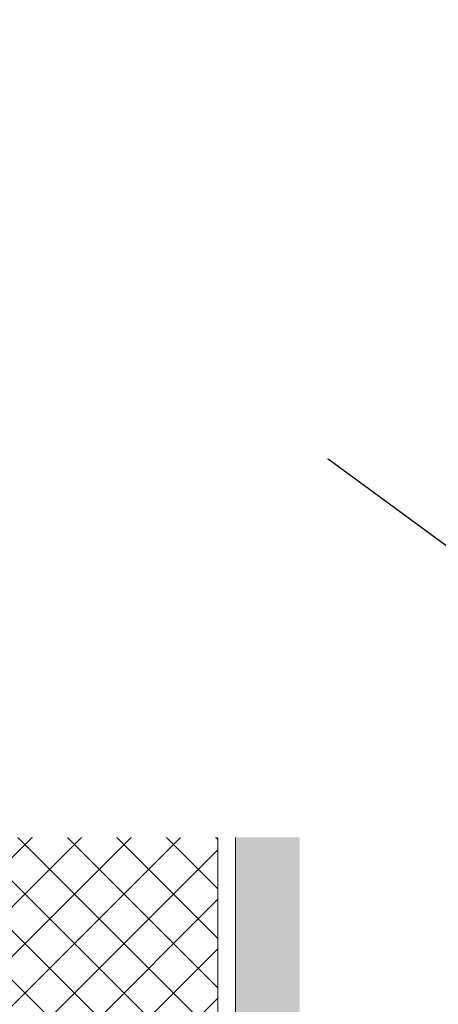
# Model space of a CAD drawing. Header units: millimetres. Extents: x -57162 to 485422, y -209335 to -9481.
# Tile 483 of 656: x 71589 to 71948, y -23025 to -22181. Entities that reach past the tile are written whole.
import ezdxf
from ezdxf import colors
from ezdxf.entities.mleader import LeaderData, LeaderLine
from ezdxf.math import Vec2, Vec3

# ---------------------------------------------------------------- set-up
doc = ezdxf.new("R2010")
doc.units = ezdxf.units.MM
doc.linetypes.add('DASHDOT', pattern=[25.4, 12.7, -6.35, 0, -6.35])
doc.layers.get('Defpoints').update_dxf_attribs({"color": 31})
for name, color, linetype, lineweight in [('dim_light', 12, 'Continuous', 9), ('dim_pot', 128, 'Continuous', 9), ('Марки дверей', 7, 'Continuous', 9), ('Общие ребра', 7, 'Continuous', 5), ('Стены', 7, 'Continuous', 5)]:
    doc.layers.add(name, color=color, linetype=linetype, lineweight=lineweight)
doc.layers.add('dim_razv', color=7, linetype='DASHDOT', lineweight=9, true_color=0x183018)
doc.layers.add('EOM vinoski', color=7, linetype='Continuous', lineweight=5, true_color=0x423200)
doc.styles.add('fl_iso paper', font='isocpeur.ttf', dxfattribs={"width": 0.8, "oblique": 10})
doc.styles.add('In tre', font='isocpeur.ttf', dxfattribs={"width": 0.8, "oblique": 10})
doc.dimstyles.new('In tre 1_75', dxfattribs={"dimtxt": 220, "dimasz": 120, "dimexe": 60, "dimexo": 10, "dimgap": 50, "dimtad": 1, "dimdec": 0, "dimrnd": 5, "dimzin": 0, "dimdsep": 46, "dimtxsty": 'fl_iso paper', "dimblk": 'ARCHTICK', "dimcen": 0, "dimdle": 60, "dimadec": 0, "dimazin": 0, "dimtfac": 1, "dimtdec": 0, "dimtofl": 0, "dimtmove": 1, "dimatfit": 1, "dimfxl": 1, "dimtfill": 1, "dimtolj": 1, "dimtzin": 0, "dimarcsym": 1})

# ---------------------------------------------------------------- blocks, each defined once
blk = doc.blocks.new('_ArchTick')
at = {"color": 0, "linetype": 'ByBlock', "lineweight": 9, "const_width": 0.15}
blk.add_lwpolyline([(-0.5, -0.5), (0.5, 0.5)], dxfattribs=at)
blk = doc.blocks.new('*D753')
at = {"layer": 'Defpoints', "color": 0, "transparency": 16777216}
for p in [(70579.11951213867, -23210.45203491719), (71579.09731718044, -23609.07333284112), (70579.11951213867, -23689.07333284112)]:
    blk.add_point(p, dxfattribs=at)
at = {"layer": 'Марки дверей', "color": 0, "lineweight": -2, "transparency": 16777216}
for p, q in [((70579.11951213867, -23679.07333284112), (70579.11951213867, -23150.45203491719)), ((71579.09731718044, -23599.07333284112), (71579.09731718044, -23150.45203491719)), ((71639.09731718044, -23210.45203491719), (70519.11951213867, -23210.45203491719))]:
    blk.add_line(p, q, dxfattribs=at)
at = {"layer": 'Марки дверей', "color": 0, "lineweight": -2, "transparency": 16777216, "xscale": 120, "yscale": 120, "zscale": 120, "rotation": 180}
blk.add_blockref('_ArchTick', (70579.11951213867, -23210.45203491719), dxfattribs=at)
at = {"layer": 'Марки дверей', "color": 0, "lineweight": -2, "transparency": 16777216, "xscale": 120, "yscale": 120, "zscale": 120}
blk.add_blockref('_ArchTick', (71579.09731718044, -23210.45203491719), dxfattribs=at)
at = {"layer": 'Марки дверей', "color": 0, "transparency": 16777216, "insert": (71079.10841465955, -23050.45203491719), "char_height": 220, "attachment_point": 5, "style": 'fl_iso paper', "bg_fill": 3, "box_fill_scale": 1.1, "bg_fill_color": 256, "bg_fill_true_color": 13158600, "bg_fill_transparency": 0}
blk.add_mtext('\\A1;1000', dxfattribs=at)
blk = doc.blocks.new('_DOT')
at = {"color": 0, "linetype": 'ByBlock'}
blk.add_line((-0.5, 0), (-1, 0), dxfattribs=at)
at = {"color": 0, "linetype": 'ByBlock', "const_width": 0.5}
blk.add_lwpolyline([(-0.25, 0, 1), (0.25, 0, 1)], format="xyb", close=True, dxfattribs=at)

msp = doc.modelspace()

# ---------------------------------------------------------------- hatches: boundary and pattern name
at = {"layer": 'Стены', "true_color": 0xeff9fa}
msp.add_hatch(color=7, dxfattribs=at).paths.add_polyline_path([(71774.24681749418, -23439.28113341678), (71829.24681746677, -23439.27939744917), (71829.16164904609, -20740.92079748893), (71774.16164907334, -20740.92253077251), (71774.22424335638, -22724.07333284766)])

# ---------------------------------------------------------------- next in the draw order: leaders
at = {"layer": 'dim_razv', "color": 0, "linetype": 'ByBlock'}
ml = msp.add_multileader_mtext('Standard', dxfattribs=at)
ml.set_content('Плитка керамогранитная под камень, 600х1200мм', style='In tre')
ml.set_leader_properties()
ml.build(insert=Vec2(0, 0))
ml.multileader.update_dxf_attribs({"text_left_attachment_type": 6, "text_right_attachment_type": 6, "dogleg_length": 1, "arrow_head_size": 0, "scale": 49.99999999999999})
ctx = ml.context
ctx.base_point, ctx.scale, ctx.char_height, ctx.arrow_head_size, ctx.landing_gap_size, ctx.plane_origin = Vec3(66181.64181756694, -22798.9004875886), 49.99999999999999, 200, 0, 4.499999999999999, Vec3(76904.08738039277, -21050.74184754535)
ctx.left_attachment, ctx.right_attachment = 6, 6
notes = []
notes.append((ctx, [(1, (1, 1, 0), (66131.64181756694, -22798.9004875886), (1, 0), 49.99999999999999, [(1, [(64979.11968965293, -22205.89964699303)], 0, [])])]))
ctx.mtext.insert, ctx.mtext.width, ctx.mtext.defined_height, ctx.mtext.flow_direction = Vec3(66186.14181756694, -22558.9004875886), 2724.507033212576, 696.6098129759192, 5
ctx.mtext.has_bg_fill, ctx.mtext.bg_color, ctx.mtext.bg_scale_factor, ctx.mtext.bg_transparency, ctx.mtext.use_window_bg_color = 1, -1027028792, 1.5, 0, 1
for ctx, leaders in notes:
    for number, flags, end, landing, length, lines in leaders:
        leader = LeaderData()
        leader.index, (leader.has_last_leader_line, leader.has_dogleg_vector, leader.attachment_direction) = number, flags
        leader.last_leader_point, leader.dogleg_vector, leader.dogleg_length = Vec3(end), Vec3(landing), length
        for number, points, colour, breaks in lines:
            line = LeaderLine()
            line.index, line.vertices, line.color, line.breaks = number, Vec3.list(points), colors.encode_raw_color(colour), breaks
            leader.lines.append(line)
        ctx.leaders.append(leader)

# ---------------------------------------------------------------- next in the draw order: hatches: boundary and pattern name
at = {"layer": 'Стены'}
h = msp.add_hatch(dxfattribs=at)
h.set_pattern_fill('FP_5', color=256, style=0, pattern_type=2)
h.set_pattern_definition([(45, (38310.39977634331, -126387.463871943), (-21.21320343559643, 21.21320343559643), []), (135, (38310.39977634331, -126387.463871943), (-21.21320343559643, -21.21320343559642), [])])
h.paths.add_polyline_path([(71579.24681759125, -23439.28728821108), (71759.24681750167, -23439.28160686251), (71759.16164908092, -20740.92300686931), (71579.16164917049, -20740.92868556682), (71579.2242432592, -22724.07333284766)])

# ---------------------------------------------------------------- next in the draw order: linework, layer by layer
at = {"layer": 'Общие ребра'}
for p, q in [((71759.2468175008, -23439.28160686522), (71759.16164907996, -20740.92300422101)), ((71774.24681749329, -23439.28113341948), (71774.16164907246, -20740.92253077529))]:
    msp.add_line(p, q, dxfattribs=at)

# ---------------------------------------------------------------- next in the draw order: dimensions: what is measured, and where the dimension line sits
at = {"layer": 'Марки дверей'}
dim = msp.add_linear_dim(base=(70579.11951213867, -23210.45203491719), p1=(71579.09731718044, -23609.07333284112), p2=(70579.11951213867, -23689.07333284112), dimstyle='In tre 1_75', dxfattribs=at)
dim.commit()
dim.dimension.update_dxf_attribs({"geometry": '*D753', "text_midpoint": (71079.10841465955, -23050.45203491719)})

# ---------------------------------------------------------------- next in the draw order: leaders
at = {"layer": 'dim_light'}
ml = msp.add_multileader_mtext('Standard', dxfattribs=at)
ml.set_content('Опуск LED-подсветки за стеклом', color=256, style='In tre')
ml.set_leader_properties()
ml.build(insert=Vec2(0, 0))
ml.multileader.update_dxf_attribs({"text_left_attachment_type": 6, "text_right_attachment_type": 6, "dogleg_length": 1, "arrow_head_size": 0, "scale": 49.99999999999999})
ctx = ml.context
ctx.base_point, ctx.scale, ctx.char_height, ctx.arrow_head_size, ctx.landing_gap_size, ctx.plane_origin = Vec3(72078.28310978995, -22294.41448356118), 49.99999999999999, 250, 0, 4.499999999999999, Vec3(75487.07668396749, -17405.92783064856)
ctx.left_attachment, ctx.right_attachment = 6, 6
notes = []
notes.append((ctx, [(1, (1, 1, 0), (72028.28310978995, -22294.41448356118), (1, 0), 49.99999999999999, [(0, [(71054.13050200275, -23685.12306904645), (71054.13050200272, -20509.07333303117)], 0, [])])]))
ctx.mtext.insert, ctx.mtext.width, ctx.mtext.defined_height, ctx.mtext.flow_direction = Vec3(72082.78310978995, -21994.41448356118), 3012.994880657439, 696.6098129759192, 5
ctx.mtext.has_bg_fill, ctx.mtext.bg_color, ctx.mtext.bg_scale_factor, ctx.mtext.bg_transparency, ctx.mtext.use_window_bg_color = 1, -1027028792, 1.5, 0, 1
for ctx, leaders in notes:
    for number, flags, end, landing, length, lines in leaders:
        leader = LeaderData()
        leader.index, (leader.has_last_leader_line, leader.has_dogleg_vector, leader.attachment_direction) = number, flags
        leader.last_leader_point, leader.dogleg_vector, leader.dogleg_length = Vec3(end), Vec3(landing), length
        for number, points, colour, breaks in lines:
            line = LeaderLine()
            line.index, line.vertices, line.color, line.breaks = number, Vec3.list(points), colors.encode_raw_color(colour), breaks
            leader.lines.append(line)
        ctx.leaders.append(leader)

# ---------------------------------------------------------------- next in the draw order: leaders
ml = msp.add_multileader_mtext('Standard', dxfattribs=at)
ml.set_content('Опуск LED-подсветки по стене, в нише', color=256, style='In tre')
ml.set_leader_properties()
ml.build(insert=Vec2(0, 0))
ml.multileader.update_dxf_attribs({"text_left_attachment_type": 6, "text_right_attachment_type": 6, "dogleg_length": 1, "arrow_head_size": 0, "scale": 49.99999999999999})
ctx = ml.context
ctx.base_point, ctx.scale, ctx.char_height, ctx.arrow_head_size, ctx.landing_gap_size, ctx.plane_origin = Vec3(60947.29966364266, -22807.12861795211), 49.99999999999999, 250, 0, 4.499999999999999, Vec3(64658.05088559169, -18847.97204651)
ctx.left_attachment, ctx.right_attachment = 6, 6
notes = []
notes.append((ctx, [(0, (1, 1, 0), (63778.54489917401, -22807.12861795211), (-1, 0), 49.99999999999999, [(1, [(64954.11984921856, -23689.07333286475)], 0, [])])]))
ctx.mtext.insert, ctx.mtext.width, ctx.mtext.defined_height, ctx.mtext.flow_direction = Vec3(60951.79966364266, -22507.12861795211), 3012.994880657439, 696.6098129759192, 5
ctx.mtext.has_bg_fill, ctx.mtext.bg_color, ctx.mtext.bg_scale_factor, ctx.mtext.bg_transparency, ctx.mtext.use_window_bg_color = 1, -1027028792, 1.5, 0, 1
for ctx, leaders in notes:
    for number, flags, end, landing, length, lines in leaders:
        leader = LeaderData()
        leader.index, (leader.has_last_leader_line, leader.has_dogleg_vector, leader.attachment_direction) = number, flags
        leader.last_leader_point, leader.dogleg_vector, leader.dogleg_length = Vec3(end), Vec3(landing), length
        for number, points, colour, breaks in lines:
            line = LeaderLine()
            line.index, line.vertices, line.color, line.breaks = number, Vec3.list(points), colors.encode_raw_color(colour), breaks
            leader.lines.append(line)
        ctx.leaders.append(leader)

# ---------------------------------------------------------------- next in the draw order: leaders
at = {"layer": 'dim_razv', "color": 0, "linetype": 'ByBlock'}
ml = msp.add_multileader_mtext('Standard', dxfattribs=at)
ml.set_content('Отделка колонн:\\P\\pxi-1,l1,t4;-^Iот отм. -0,200 до отм. 0,000 - плитка керамогранитная под камень, 600х1200мм, (по аналогии с отделкой стен);\\P-^Iот отм. 0,000 до отм. +3,800 - стекло матовое белое ', style='In tre')
ml.set_leader_properties()
ml.build(insert=Vec2(0, 0))
ml.multileader.update_dxf_attribs({"text_left_attachment_type": 6, "text_right_attachment_type": 6, "dogleg_length": 1, "arrow_head_size": 0, "scale": 49.99999999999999})
ctx = ml.context
ctx.base_point, ctx.scale, ctx.char_height, ctx.arrow_head_size, ctx.landing_gap_size, ctx.plane_origin = Vec3(72133.42133122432, -21357.97782976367), 49.99999999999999, 200, 0, 4.499999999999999, Vec3(85355.35426454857, -19820.38615548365)
ctx.left_attachment, ctx.right_attachment = 6, 6
notes = []
notes.append((ctx, [(1, (1, 1, 0), (72083.42133122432, -21357.97782976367), (1, 0), 49.99999999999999, [(0, [(71039.08595521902, -20569.07333103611), (70499.11951213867, -23609.07333284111)], 0, [])])]))
ctx.mtext.insert, ctx.mtext.width, ctx.mtext.defined_height, ctx.mtext.flow_direction = Vec3(72137.92133122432, -21117.97782976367), 3828.988797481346, 696.6098129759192, 5
ctx.mtext.has_bg_fill, ctx.mtext.bg_color, ctx.mtext.bg_scale_factor, ctx.mtext.bg_transparency, ctx.mtext.use_window_bg_color = 1, -1027028792, 1.5, 0, 1
for ctx, leaders in notes:
    for number, flags, end, landing, length, lines in leaders:
        leader = LeaderData()
        leader.index, (leader.has_last_leader_line, leader.has_dogleg_vector, leader.attachment_direction) = number, flags
        leader.last_leader_point, leader.dogleg_vector, leader.dogleg_length = Vec3(end), Vec3(landing), length
        for number, points, colour, breaks in lines:
            line = LeaderLine()
            line.index, line.vertices, line.color, line.breaks = number, Vec3.list(points), colors.encode_raw_color(colour), breaks
            leader.lines.append(line)
        ctx.leaders.append(leader)

# ---------------------------------------------------------------- next in the draw order: leaders
at = {"layer": 'dim_pot', "color": 18, "linetype": 'ByBlock', "true_color": 0x000000}
ml = msp.add_multileader_mtext('Standard', dxfattribs=at)
ml.set_content('Потолочный диффузор ДПУ', color=(0, 0, 0), style='fl_iso paper')
ml.set_leader_properties()
ml.build(insert=Vec2(0, 0))
ml.multileader.update_dxf_attribs({"text_left_attachment_type": 6, "text_right_attachment_type": 6})
ctx = ml.context
ctx.base_point, ctx.char_height, ctx.plane_origin = Vec3(72233.26204214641, -22776.02741442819), 200, Vec3(74597.89341051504, -19523.11818737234)
ctx.left_attachment, ctx.right_attachment = 6, 6
notes = []
notes.append((ctx, [(0, (1, 1, 0), (72151.30032868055, -22776.02741442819), (1, 0), 81.96171346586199, [(0, [(70774.61103587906, -21765.33975593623)], 0, [])])]))
ctx.mtext.insert, ctx.mtext.width, ctx.mtext.flow_direction = Vec3(72235.26204214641, -22516.02741442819), 3078.217745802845, 5
for ctx, leaders in notes:
    for number, flags, end, landing, length, lines in leaders:
        leader = LeaderData()
        leader.index, (leader.has_last_leader_line, leader.has_dogleg_vector, leader.attachment_direction) = number, flags
        leader.last_leader_point, leader.dogleg_vector, leader.dogleg_length = Vec3(end), Vec3(landing), length
        for number, points, colour, breaks in lines:
            line = LeaderLine()
            line.index, line.vertices, line.color, line.breaks = number, Vec3.list(points), colors.encode_raw_color(colour), breaks
            leader.lines.append(line)
        ctx.leaders.append(leader)

# ---------------------------------------------------------------- next in the draw order: leaders
at = {"layer": 'EOM vinoski', "color": 18, "linetype": 'ByBlock', "lineweight": 0, "true_color": 0x000000}
ml = msp.add_multileader_mtext('Standard', dxfattribs=at)
ml.set_content('Блок выключателей на стене. Н=900мм\\PПульты управления конциционерами на стене, Н=1500мм', color=(0, 0, 0), style='fl_iso paper')
ml.set_leader_properties(lineweight=5)
ml.set_arrow_properties(name='DOT')
ml.build(insert=Vec2(0, 0))
ml.multileader.update_dxf_attribs({"has_dogleg": 0, "text_left_attachment_type": 6, "text_right_attachment_type": 6, "dogleg_length": 0.5, "arrow_head_size": 40, "scale": 40})
ctx = ml.context
ctx.base_point, ctx.scale, ctx.char_height, ctx.arrow_head_size, ctx.landing_gap_size, ctx.plane_origin = Vec3(59837.53738750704, -22269.35637178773), 40, 160, 40, 80, Vec3(58673.89279611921, -22693.3654490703)
ctx.left_attachment, ctx.right_attachment = 6, 6
notes = []
notes.append((ctx, [(0, (1, 1, 0), (62976.94970442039, -22269.35637178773), (-1, 0), 20, [(1, [(64909.11984921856, -22889.07434409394)], 0, [])])]))
ctx.mtext.insert, ctx.mtext.width, ctx.mtext.defined_height, ctx.mtext.line_spacing_factor, ctx.mtext.flow_direction = Vec3(59917.53738750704, -22077.35637178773), 3076.561588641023, 629.6778815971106, 0.9, 5
ctx.mtext.has_bg_fill, ctx.mtext.bg_color, ctx.mtext.bg_scale_factor, ctx.mtext.bg_transparency, ctx.mtext.use_window_bg_color = 1, -1027028792, 1.5, 0, 1
for ctx, leaders in notes:
    for number, flags, end, landing, length, lines in leaders:
        leader = LeaderData()
        leader.index, (leader.has_last_leader_line, leader.has_dogleg_vector, leader.attachment_direction) = number, flags
        leader.last_leader_point, leader.dogleg_vector, leader.dogleg_length = Vec3(end), Vec3(landing), length
        for number, points, colour, breaks in lines:
            line = LeaderLine()
            line.index, line.vertices, line.color, line.breaks = number, Vec3.list(points), colors.encode_raw_color(colour), breaks
            leader.lines.append(line)
        ctx.leaders.append(leader)

doc.saveas('drawing.dxf')
